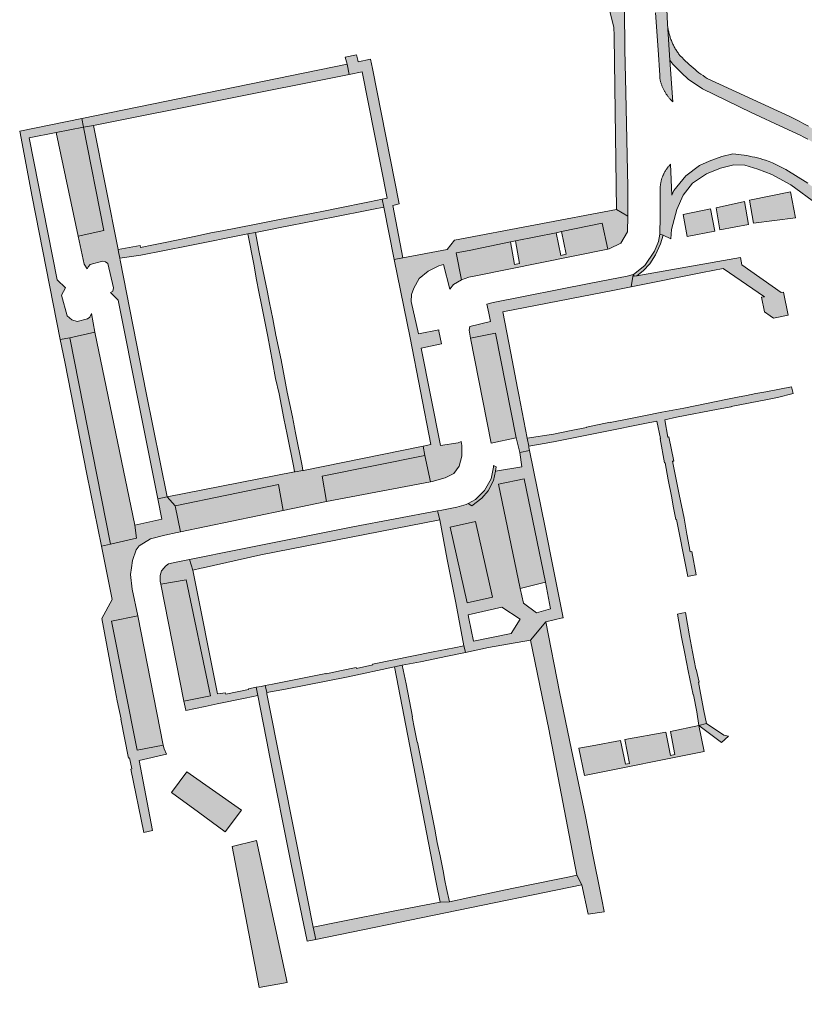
# Model space of a CAD drawing. Extents: x 97094 to 109644, y 463509 to 471969.
# Tile 300 of 362: x 103930 to 104076, y 469919 to 470102. Entities that reach past the tile are written whole.
import ezdxf

# ---------------------------------------------------------------- set-up
doc = ezdxf.new("R2010")
doc.units = 0
doc.layers.add('109 Onkruidbestrijding elementen', color=6, linetype='Continuous', lineweight=20, true_color=0xff00ff)

msp = doc.modelspace()

# ---------------------------------------------------------------- hatches: boundary and pattern name
at = {"layer": '109 Onkruidbestrijding elementen', "true_color": 0xff00ff}
for points in [[(104039.84, 470103.5), (104040.69, 470100.38), (104040.71, 470098.78), (104040.78, 470093.9), (104041.14, 470066.5), (104043.25, 470065.31), (104043.27, 470066.85), (104043.24, 470070.7), (104042.86, 470088.22), (104042.73, 470096.23), (104042.61, 470103.7), (104042.45, 470106.37), (104042.15, 470108.59), (104041.59, 470111.62), (104040.28, 470111.34), (104038.62, 470120.17), (104035.46, 470134.73), (104037.16, 470135.16), (104036.6, 470137.69), (104036.23, 470138.98), (104035.03, 470140.07), (104033.71, 470140.55), (104032.47, 470140.76), (104032.87, 470139.77), (104033.48, 470136.73), (104033.85, 470134.85), (104035.7, 470125.55), (104036.28, 470122.61), (104037.88, 470114.63), (104037.99, 470114.05), (104038.62, 470110.65), (104039.03, 470108.47), (104039.51, 470105.91), (104039.84, 470103.5)], [(104051.6, 470086.54), (104051.05, 470094.22), (104050.62, 470100.98), (104050.48, 470103.66), (104050.01, 470105.75), (104049.4, 470108.74), (104049, 470110.75), (104048.85, 470111.59), (104048.67, 470112.66), (104047.91, 470117.05), (104047.44, 470119.36), (104044.3, 470135.51), (104044.9, 470140.26), (104043.15, 470140.26), (104042.69, 470137.55), (104042.54, 470135.86), (104042.58, 470135.09), (104042.74, 470134.02), (104043, 470132.93), (104046.22, 470116.85), (104047.2, 470111.87), (104047.92, 470107.48), (104048.26, 470104.03), (104048.39, 470103.01), (104048.86, 470096.15), (104049.19, 470091.45), (104049.23, 470090.76), (104049.26, 470090.63), (104049.28, 470090.5), (104049.32, 470090.37), (104049.35, 470090.24), (104049.39, 470090.11), (104049.42, 470089.98), (104049.46, 470089.86), (104049.51, 470089.73), (104049.55, 470089.61), (104049.6, 470089.48), (104049.65, 470089.36), (104049.7, 470089.24), (104049.75, 470089.11), (104049.81, 470088.99), (104049.86, 470088.87), (104049.92, 470088.75), (104049.98, 470088.64), (104050.05, 470088.52), (104050.11, 470088.4), (104050.18, 470088.29), (104050.25, 470088.17), (104050.32, 470088.06), (104050.39, 470087.95), (104050.47, 470087.84), (104050.54, 470087.73), (104050.62, 470087.63), (104050.7, 470087.52), (104050.78, 470087.41), (104050.87, 470087.31), (104050.95, 470087.21), (104051.04, 470087.11), (104051.13, 470087.01), (104051.22, 470086.91), (104051.31, 470086.82), (104051.41, 470086.72), (104051.5, 470086.63), (104051.6, 470086.54)], [(104103.03, 470050.72), (104102.7, 470051.64), (104102.36, 470052.54), (104102, 470053.44), (104101.62, 470054.34), (104101.23, 470055.23), (104100.83, 470056.11), (104100.41, 470056.98), (104099.97, 470057.85), (104099.53, 470058.71), (104099.06, 470059.56), (104098.59, 470060.41), (104098.09, 470061.24), (104097.59, 470062.07), (104097.07, 470062.89), (104096.54, 470063.7), (104095.99, 470064.5), (104095.43, 470065.3), (104094.86, 470066.08), (104094.27, 470066.85), (104093.67, 470067.62), (104093.06, 470068.37), (104092.44, 470069.11), (104091.8, 470069.84), (104091.15, 470070.56), (104090.49, 470071.28), (104089.82, 470071.97), (104089.14, 470072.66), (104088.44, 470073.34), (104087.73, 470074), (104087.02, 470074.66), (104086.29, 470075.3), (104085.55, 470075.92), (104084.8, 470076.54), (104084.04, 470077.14), (104083.27, 470077.73), (104082.49, 470078.31), (104081.7, 470078.88), (104080.9, 470079.43), (104080.09, 470079.96), (104079.28, 470080.49), (104078.45, 470081), (104077.62, 470081.49), (104076.78, 470081.98), (104075.93, 470082.44), (104075.07, 470082.9), (104074.2, 470083.34), (104073.33, 470083.76), (104058, 470090.84), (104057.61, 470091.1), (104057.22, 470091.37), (104056.84, 470091.64), (104056.46, 470091.92), (104056.09, 470092.21), (104055.73, 470092.5), (104055.37, 470092.8), (104055.01, 470093.11), (104054.66, 470093.43), (104054.32, 470093.74), (104053.98, 470094.07), (104053.65, 470094.4), (104053.32, 470094.74), (104053, 470095.08), (104052.69, 470095.43), (104052.58, 470095.58), (104052.47, 470095.74), (104052.37, 470095.89), (104052.27, 470096.05), (104052.17, 470096.21), (104052.07, 470096.37), (104051.98, 470096.54), (104051.89, 470096.7), (104051.8, 470096.87), (104051.72, 470097.03), (104051.64, 470097.2), (104051.56, 470097.37), (104051.48, 470097.54), (104051.41, 470097.72), (104051.34, 470097.89), (104051.27, 470098.06), (104051.21, 470098.24), (104051.14, 470098.42), (104051.09, 470098.6), (104051.03, 470098.78), (104050.98, 470098.96), (104050.93, 470099.14), (104050.89, 470099.32), (104050.84, 470099.5), (104050.8, 470099.68), (104050.77, 470099.87), (104050.73, 470100.05), (104050.7, 470100.24), (104050.68, 470100.42), (104050.65, 470100.61), (104050.63, 470100.8), (104050.62, 470100.98), (104051.05, 470094.22), (104051.63, 470093.48), (104053.2, 470091.87), (104054.43, 470090.7), (104057.11, 470088.93), (104066.18, 470084.56), (104072.31, 470081.7), (104075.23, 470080.31), (104075.96, 470079.93), (104076.67, 470079.55), (104077.38, 470079.15), (104078.09, 470078.73), (104078.78, 470078.31), (104079.47, 470077.87), (104080.14, 470077.42), (104080.81, 470076.95), (104081.48, 470076.48), (104082.13, 470075.99), (104082.77, 470075.49), (104083.41, 470074.98), (104087.96, 470071.03), (104088.4, 470070.6), (104088.84, 470070.16), (104089.27, 470069.72), (104089.69, 470069.27), (104090.1, 470068.8), (104090.51, 470068.34), (104090.9, 470067.86), (104091.28, 470067.38), (104094.36, 470063.34), (104095.51, 470061.67), (104096.53, 470059.98), (104098.4, 470056.43), (104098.67, 470055.95), (104098.92, 470055.47), (104099.16, 470054.98), (104099.4, 470054.49), (104099.62, 470053.99), (104099.84, 470053.49), (104100.04, 470052.99), (104100.24, 470052.48), (104100.43, 470051.97), (104100.6, 470051.45), (104100.77, 470050.93), (104101.88, 470047.07), (104105, 470033.85), (104107.01, 470034.36), (104106.75, 470035.43), (104106.56, 470036.21), (104106.56, 470036.23), (104103.03, 470050.72)], [(103995.85, 470092.69), (103995.51, 470094.42), (103993.18, 470093.91), (103993.11, 470094.26), (103992.91, 470095.24), (103990.81, 470094.82), (103991.14, 470093.49), (103991.54, 470091.61), (103993.92, 470092.09), (103998.58, 470068.6), (103997.65, 470068.42), (103997.93, 470066.98), (103997.94, 470066.94), (103999.9, 470057.26), (104001.5, 470057.54), (103999.61, 470067.28), (104000.82, 470067.56), (103995.85, 470092.69)], [(103941.9, 470083.44), (103942.21, 470081.82), (103944.03, 470082.14), (103991.54, 470091.61), (103991.14, 470093.49), (103941.9, 470083.44)], [(103942.21, 470081.82), (103941.9, 470083.44), (103930.36, 470081.08), (103932.65, 470068.85), (103937.9, 470042.36), (103939.65, 470042.71), (103944.3, 470043.72), (103943.68, 470047.24), (103943.36, 470046.54), (103942.95, 470046.22), (103941, 470045.74), (103940.01, 470046.02), (103939.15, 470046.78), (103938.14, 470050.64), (103938.86, 470052), (103937.33, 470053.49), (103932.09, 470079.8), (103937.15, 470080.81), (103942.21, 470081.82)], [(103941.24, 470061.6), (103946, 470062.61), (103942.21, 470081.82), (103937.15, 470080.81), (103941.24, 470061.6)], [(103944.03, 470082.14), (103942.21, 470081.82), (103946, 470062.61), (103941.24, 470061.6), (103942.35, 470056.38), (103942.86, 470055.51), (103943.15, 470055.93), (103943.44, 470056.32), (103945.75, 470056.9), (103946.31, 470056.81), (103946.69, 470056.48), (103947.79, 470051.98), (103947.64, 470051.39), (103947.21, 470051.09), (103948.65, 470049.71), (103952.5, 470030.43), (103955.99, 470012.78), (103957.76, 470013.17), (103953.82, 470032.48), (103948.98, 470057.14), (103948.93, 470057.46), (103948.72, 470058.65), (103948.62, 470059.11), (103944.03, 470082.14)], [(104049.27, 470070.53), (104049.27, 470070.37), (104049.27, 470070.21), (104049.27, 470070.05), (104049.28, 470069.54), (104049.24, 470065.21), (104049.21, 470061.95), (104049.82, 470061.75), (104051.26, 470061.09), (104051.36, 470062.79), (104052.37, 470066.51), (104053.54, 470069.21), (104055.28, 470071.42), (104057.84, 470073.15), (104060.49, 470074.17), (104062.92, 470074.79), (104064.98, 470074.75), (104067.4, 470074.04), (104070, 470073.02), (104073.55, 470071.09), (104078.4, 470067.52), (104082.92, 470063.28), (104086.58, 470058.68), (104089.67, 470053.79), (104092.07, 470048.26), (104093.78, 470042.45), (104095.66, 470033.92), (104095.88, 470032.93), (104096.57, 470029.78), (104097.18, 470027.47), (104097.99, 470024.06), (104098.89, 470020.08), (104100.18, 470015.67), (104102.17, 470008.97), (104104.53, 470001.39), (104104.96, 470000), (104106.95, 469993.53), (104109.14, 469986.43), (104110.3, 469983.1), (104111.63, 469979.95), (104113.14, 469976.91), (104115.48, 469972.83), (104118.07, 469968.56), (104121.38, 469963.57), (104125.02, 469958.7), (104128.61, 469954.05), (104131.94, 469950.3), (104134.19, 469947.77), (104135.41, 469946.54), (104138.68, 469943.61), (104140.1, 469942.18), (104141.78, 469940.48), (104144.57, 469937.78), (104147.68, 469934.52), (104150.09, 469932.01), (104152.41, 469929.63), (104154.65, 469927.09), (104156.57, 469924.73), (104158.13, 469922.55), (104159.93, 469919.92), (104160.52, 469918.96), (104162.33, 469920.31), (104160.68, 469922.83), (104158.15, 469926.19), (104155.04, 469929.82), (104151.33, 469933.79), (104148.6, 469936.56), (104144.51, 469940.61), (104141.82, 469943.23), (104138.59, 469946.39), (104133.97, 469951.07), (104132.34, 469952.98), (104130.71, 469954.89), (104127.16, 469959.32), (104122.56, 469965.55), (104118.63, 469971.76), (104117.09, 469974.4), (104116.23, 469975.89), (104115.26, 469977.75), (104115.15, 469977.96), (104113.45, 469981.21), (104111.38, 469986.35), (104108.81, 469994.57), (104107.09, 470000), (104106.42, 470002.1), (104106.14, 470002.98), (104106.06, 470003.24), (104105.3, 470005.71), (104103.4, 470011.89), (104101.26, 470019.03), (104099.71, 470025.16), (104098.44, 470030.73), (104097.2, 470036.69), (104096.23, 470041.07), (104095.18, 470045.32), (104094.04, 470049.03), (104092.22, 470053.41), (104090.21, 470057.05), (104087.69, 470060.78), (104084.68, 470064.39), (104080.53, 470068.47), (104076.66, 470071.41), (104072.57, 470073.96), (104071.97, 470074.28), (104071.35, 470074.58), (104070.73, 470074.88), (104070.1, 470075.16), (104069.47, 470075.43), (104068.83, 470075.68), (104068.34, 470075.83), (104067.85, 470075.97), (104067.35, 470076.1), (104066.85, 470076.22), (104066.35, 470076.33), (104065.84, 470076.44), (104065.33, 470076.53), (104064.83, 470076.62), (104064.32, 470076.69), (104063.81, 470076.76), (104063.3, 470076.82), (104062.78, 470076.87), (104060.69, 470076.38), (104058.37, 470075.51), (104056.57, 470074.68), (104054.03, 470072.79), (104051.82, 470070.02), (104051.4, 470069.18), (104051.21, 470074.93), (104051.13, 470074.85), (104051.06, 470074.77), (104050.98, 470074.69), (104050.91, 470074.61), (104050.84, 470074.53), (104050.76, 470074.44), (104050.7, 470074.36), (104050.63, 470074.27), (104050.56, 470074.19), (104050.5, 470074.1), (104050.43, 470074.01), (104050.37, 470073.92), (104050.31, 470073.83), (104050.25, 470073.73), (104050.19, 470073.64), (104050.14, 470073.55), (104050.08, 470073.45), (104050.03, 470073.36), (104049.98, 470073.26), (104049.93, 470073.16), (104049.88, 470073.06), (104049.84, 470072.96), (104049.79, 470072.86), (104049.75, 470072.76), (104049.71, 470072.66), (104049.67, 470072.56), (104049.63, 470072.46), (104049.6, 470072.35), (104049.57, 470072.25), (104049.53, 470072.14), (104049.5, 470072.04), (104049.47, 470071.93), (104049.45, 470071.83), (104049.42, 470071.72), (104049.4, 470071.61), (104049.38, 470071.51), (104049.36, 470071.4), (104049.34, 470071.29), (104049.33, 470071.18), (104049.31, 470071.07), (104049.3, 470070.96), (104049.29, 470070.85), (104049.28, 470070.75), (104049.27, 470070.64), (104049.27, 470070.53)], [(104074.4, 470064.97), (104073.46, 470069.83), (104065.87, 470068.26), (104066.56, 470063.97), (104074.4, 470064.97)], [(103952.83, 470058.03), (103961.64, 470059.78), (103972.73, 470061.98), (103974.11, 470062.25), (103977.52, 470062.92), (103978.43, 470063.1), (103985.38, 470064.48), (103994.18, 470066.2), (103996.05, 470066.56), (103997.94, 470066.94), (103997.93, 470066.98), (103997.65, 470068.42), (103995.27, 470067.96), (103989.15, 470066.71), (103987.08, 470066.28), (103984.54, 470065.76), (103978.57, 470064.66), (103976.43, 470064.23), (103973.96, 470063.73), (103967.94, 470062.59), (103965.82, 470062.16), (103963.35, 470061.66), (103957.38, 470060.38), (103955.21, 470059.95), (103952.78, 470059.47), (103952.78, 470059.49), (103952.71, 470059.84), (103948.62, 470059.11), (103948.72, 470058.65), (103948.93, 470057.46), (103952.83, 470058.03)], [(104065.63, 470063.75), (104064.89, 470067.98), (104059.64, 470066.83), (104060.35, 470062.73), (104065.63, 470063.75)], [(104008.16, 470044.19), (104004.42, 470043.43), (104003.03, 470049.45), (104003.07, 470050.77), (104003.52, 470051.92), (104004.54, 470053.69), (104006.22, 470055.09), (104008.18, 470056.08), (104009.06, 470056.33), (104010.21, 470051.73), (104010.92, 470052.57), (104012.38, 470053.45), (104011.39, 470058.48), (104013.8, 470058.92), (104021.5, 470060.49), (104022.41, 470060.68), (104029.98, 470062.22), (104030.97, 470062.42), (104038.52, 470063.96), (104039.53, 470059.13), (104039.82, 470059.2), (104041.93, 470060.25), (104043.21, 470062.35), (104043.25, 470065.31), (104041.14, 470066.5), (104011.09, 470060.84), (104009.72, 470059.07), (104001.5, 470057.54), (103999.9, 470057.26), (104002.85, 470042.67), (104006.68, 470022.89), (104005.29, 470022.61), (104005.6, 470020.84), (104006.63, 470015.96), (104006.91, 470016.01), (104009.32, 470016.69), (104010.95, 470017.51), (104011.92, 470018.85), (104012.47, 470020.75), (104012.43, 470022.73), (104012.3, 470023.44), (104011.77, 470023.2), (104008.48, 470022.73), (104008.42, 470023), (104004.86, 470040.78), (104008.68, 470041.6), (104008.18, 470043.96), (104008.16, 470044.19)], [(104059.38, 470062.51), (104058.58, 470066.67), (104053.52, 470065.59), (104054.29, 470061.51), (104059.38, 470062.51)], [(104012.38, 470053.45), (104013.76, 470053.94), (104014.74, 470054.17), (104039.53, 470059.13), (104038.52, 470063.96), (104030.97, 470062.42), (104031.84, 470058.21), (104030.82, 470058.01), (104029.98, 470062.22), (104022.41, 470060.68), (104023.13, 470056.5), (104022.2, 470056.31), (104021.5, 470060.49), (104013.8, 470058.92), (104011.39, 470058.48), (104012.38, 470053.45)], [(103973.85, 470056.38), (103974.31, 470053.49), (103974.77, 470051.21), (103975.24, 470048.84), (103976.41, 470042.92), (103976.83, 470040.61), (103977.27, 470038.24), (103977.82, 470035.15), (103978.51, 470032.31), (103978.95, 470030.04), (103979.41, 470027.7), (103980.02, 470024.74), (103980.02, 470024.73), (103981.26, 470018.64), (103981.4, 470017.79), (103981.49, 470017.8), (103982.9, 470018.07), (103982.77, 470018.95), (103981.57, 470025.04), (103980.99, 470028.01), (103980.5, 470030.34), (103980.02, 470032.63), (103978.89, 470038.6), (103978.4, 470040.93), (103977.92, 470043.2), (103977.34, 470046.22), (103976.76, 470049.21), (103976.29, 470051.51), (103975.81, 470053.85), (103974.77, 470058.91), (103974.11, 470062.25), (103972.73, 470061.98), (103973.84, 470056.39), (103973.85, 470056.38)], [(104044.27, 470054.47), (104044.42, 470054.12), (104044.94, 470054.22), (104046.09, 470055.13), (104047.32, 470056.41), (104048.38, 470058.09), (104049.35, 470060.14), (104049.82, 470061.75), (104049.21, 470061.95), (104048.94, 470060.59), (104048.24, 470058.78), (104046.44, 470056.14), (104044.28, 470054.47), (104044.27, 470054.47)], [(104072.18, 470051.19), (104071.72, 470051.1), (104064.4, 470056.27), (104064.16, 470057.64), (104044.94, 470054.22), (104044.42, 470054.12), (104044.27, 470054.47), (104043.88, 470052.15), (104057.15, 470054.82), (104060.95, 470055.58), (104068.61, 470050.33), (104068.1, 470050.22), (104068.62, 470047.53), (104069.67, 470046.8), (104070.33, 470046.34), (104073.02, 470046.9), (104072.18, 470051.19)], [(104023, 470032.14), (104022.76, 470033.38), (104021.51, 470039.85), (104020.07, 470047.5), (104040.78, 470051.52), (104043.88, 470052.15), (104044.27, 470054.47), (104043.15, 470054.14), (104036.37, 470052.82), (104018.24, 470049.24), (104017.09, 470048.92), (104017.43, 470047.26), (104017.79, 470045.7), (104013.92, 470044.79), (104013.83, 470044.12), (104014.08, 470042.61), (104018.7, 470043.54), (104022.55, 470024.11), (104023.2, 470021.38), (104025.01, 470021.77), (104024.9, 470022.33), (104024.85, 470022.58), (104024.55, 470024.04), (104023, 470032.13), (104023, 470032.14)], [(103939.65, 470042.71), (103947.21, 470004.39), (103952.02, 470005.52), (103951.74, 470007.94), (103944.3, 470043.72), (103939.65, 470042.71)], [(104014.08, 470042.61), (104017.9, 470023.14), (104022.55, 470024.11), (104018.7, 470043.54), (104014.08, 470042.61)], [(103945.53, 470004.04), (103947.21, 470004.39), (103939.65, 470042.71), (103937.9, 470042.36), (103938.71, 470038.27), (103942.84, 470017.41), (103945.53, 470004.04)], [(104061.76, 470031.32), (104053.64, 470029.64), (104049.57, 470028.88), (104049.57, 470028.9), (104046.22, 470028.23), (104046.22, 470028.21), (104043.45, 470027.65), (104040, 470026.96), (104039.99, 470027.01), (104035.6, 470026.14), (104035.61, 470026.08), (104032.74, 470025.5), (104029.47, 470024.84), (104024.55, 470024.04), (104024.85, 470022.58), (104028.1, 470023.12), (104029.74, 470023.44), (104036.58, 470024.8), (104039.03, 470025.29), (104046.43, 470026.78), (104046.43, 470026.79), (104048.63, 470027.21), (104049.33, 470023.98), (104049.29, 470023.97), (104050.09, 470019.51), (104050.17, 470019.52), (104050.76, 470016.33), (104051.34, 470013.28), (104051.76, 470011.14), (104052.2, 470008.94), (104052.27, 470008.96), (104052.89, 470005.87), (104053.52, 470002.71), (104054.38, 469998.4), (104055.23, 469998.58), (104055.96, 469998.72), (104055.11, 470003.02), (104054.86, 470002.97), (104054.24, 470006.27), (104053.69, 470009.21), (104052.8, 470013.6), (104052.19, 470016.7), (104051.57, 470019.78), (104051.71, 470019.81), (104051.78, 470019.83), (104050.9, 470024.31), (104050.77, 470024.28), (104050.71, 470024.27), (104050.14, 470027.48), (104052.31, 470027.95), (104052.31, 470027.94), (104060.06, 470029.45), (104062.43, 470029.91), (104062.42, 470029.93), (104069.18, 470031.26), (104071.02, 470031.62), (104073.94, 470032.34), (104073.65, 470033.61), (104068.88, 470032.69), (104067.04, 470032.34), (104065.32, 470032.01), (104063.6, 470031.67), (104061.76, 470031.32)], [(103987.32, 470012.29), (103986.49, 470017.03), (104005.6, 470020.84), (104005.29, 470022.61), (103983.03, 470018.09), (103982.9, 470018.07), (103981.49, 470017.8), (103981.4, 470017.79), (103957.76, 470013.17), (103959.25, 470011.53), (103978.4, 470015.47), (103979.27, 470010.62), (103987.32, 470012.29)], [(104005.6, 470020.84), (103986.49, 470017.03), (103987.32, 470012.29), (104006.63, 470015.96), (104005.6, 470020.84)], [(104018.7, 470017.92), (104018.7, 470017.94), (104018.81, 470018.72), (104018.8, 470018.73), (104018.35, 470018.98), (104018.35, 470018.68), (104017.91, 470016.55), (104016.67, 470014.34), (104014.95, 470012.7), (104013.59, 470011.92), (104014.29, 470011.51), (104016.14, 470012.93), (104017.3, 470014.31), (104018.32, 470016.18), (104018.7, 470017.92)], [(104023.25, 469996.19), (104027.99, 469997.33), (104024.02, 470016.53), (104019.24, 470015.54), (104023.25, 469996.19)], [(103959.25, 470011.53), (103960.18, 470006.69), (103979.27, 470010.62), (103978.4, 470015.47), (103959.25, 470011.53)], [(103956.98, 469967.06), (103952.17, 469966.17), (103947.38, 469990.07), (103952.32, 469991.08), (103951.26, 469996.02), (103950.92, 469998.73), (103951.11, 470000), (103951.32, 470001.34), (103952.01, 470003.33), (103952.55, 470004.06), (103954.67, 470005.37), (103957.3, 470006.07), (103959.59, 470006.57), (103960.18, 470006.69), (103959.25, 470011.53), (103957.76, 470013.17), (103955.99, 470012.78), (103956.73, 470009.01), (103951.74, 470007.94), (103952.02, 470005.52), (103947.21, 470004.39), (103945.53, 470004.04), (103946.35, 470000), (103947.53, 469994.11), (103945.61, 469990.6), (103948.06, 469977.3), (103948.48, 469975.28), (103949.2, 469971.9), (103949.11, 469971.88), (103950.58, 469964.69), (103950.76, 469964.73), (103951.18, 469962.65), (103951, 469962.61), (103953.4, 469950.86), (103955.03, 469951.22), (103952.54, 469964.22), (103957.62, 469965.41), (103957.16, 469966.41), (103956.98, 469967.06)], [(104008.36, 470008.93), (104007.93, 470010.57), (103992.23, 470007.59), (103971.12, 470003.42), (103961.86, 470001.57), (103962.52, 469999.57), (103964.04, 469999.91), (103964.43, 470000), (103975.1, 470002.39), (104008.36, 470008.93)], [(104013.41, 469993.49), (104018.11, 469994.54), (104014.95, 470008.61), (104010.26, 470007.56), (104013.41, 469993.49)], [(103974.24, 469977.82), (103972.82, 469977.56), (103972.83, 469977.55), (103972.86, 469977.39), (103970.73, 469976.96), (103968.61, 469976.53), (103968.56, 469976.78), (103967.07, 469976.61), (103962.52, 469999.57), (103961.86, 470001.57), (103959.69, 470001.14), (103958, 470000.73), (103957.41, 470000.33), (103957.15, 470000), (103956.7, 469999.44), (103956.41, 469998.57), (103956.45, 469997.53), (103956.59, 469996.94), (103961.29, 469997.79), (103965.76, 469976.24), (103960.86, 469975.26), (103961.19, 469973.57), (103961.2, 469973.51), (103964.77, 469974.25), (103967, 469974.72), (103972.24, 469975.8), (103974.55, 469976.28), (103974.24, 469977.82)], [(103960.86, 469975.26), (103965.76, 469976.24), (103961.29, 469997.79), (103956.59, 469996.94), (103960.86, 469975.26)], [(103952.32, 469991.08), (103947.38, 469990.07), (103952.17, 469966.17), (103956.98, 469967.06), (103952.32, 469991.08)], [(104052.49, 469991.41), (104053.21, 469987.14), (104053.81, 469984.12), (104054.45, 469980.88), (104055.41, 469976.43), (104055.42, 469976.43), (104056.05, 469973.24), (104056.43, 469970.74), (104057.84, 469971.09), (104057.39, 469973.43), (104056.77, 469976.71), (104056.38, 469978.78), (104056.48, 469978.8), (104055.93, 469981.18), (104055.89, 469981.17), (104055.27, 469984.42), (104054.7, 469987.4), (104053.98, 469991.72), (104053.26, 469991.57), (104052.49, 469991.41)], [(104032.8, 469966.2), (104030.55, 469976.95), (104028.03, 469989.95), (104025.18, 469986.56), (104028.59, 469970.05), (104033.79, 469942.91), (104034.74, 469941.16), (104035.89, 469935.7), (104038.86, 469936.16), (104038.85, 469936.21), (104038.41, 469938.42), (104036.56, 469947.64), (104036.24, 469949.35), (104035.32, 469954.11), (104033.85, 469961.2), (104032.8, 469966.2)], [(103999.97, 469981.64), (104001.36, 469981.91), (104004.76, 469982.52), (104009.76, 469983.62), (104013.1, 469984.29), (104012.88, 469985.32), (104012.84, 469985.51), (104011, 469985.15), (104007.13, 469984.39), (103995.87, 469982.12), (103995.9, 469981.97), (103992.87, 469981.31), (103992.83, 469981.52), (103990.12, 469980.93), (103987.23, 469980.3), (103987.21, 469980.39), (103979.43, 469978.83), (103977.28, 469978.4), (103975.95, 469978.14), (103976.21, 469976.82), (103979.71, 469977.46), (103991.36, 469979.77), (103999.97, 469981.64)], [(104008.4, 469937.91), (104008.47, 469937.93), (104010.14, 469937.99), (104009.61, 469940.47), (104009.31, 469941.92), (104008.95, 469943.72), (104008.39, 469946.5), (104007.89, 469949.01), (104007.47, 469951.13), (104007.51, 469951.14), (104006.33, 469957.04), (104006.3, 469957.03), (104005.8, 469959.55), (104005.36, 469961.77), (104004.21, 469967.62), (104004.16, 469967.61), (104003.66, 469970.13), (104003.22, 469972.35), (104003.27, 469972.36), (104002.09, 469978.46), (104001.36, 469981.91), (103999.97, 469981.64), (104007.65, 469941.59), (104008.4, 469937.91)], [(103975.16, 469977.99), (103974.24, 469977.82), (103974.55, 469976.28), (103976.61, 469965.85), (103976.63, 469965.77), (103980.78, 469944.98), (103983.75, 469930.68), (103985.32, 469931), (103984.83, 469933.26), (103981.65, 469949.57), (103976.26, 469976.6), (103976.21, 469976.82), (103975.95, 469978.14), (103975.16, 469977.99)], [(104034.17, 469966.49), (104035.2, 469961.47), (104057.42, 469965.87), (104056.43, 469970.74), (104051.21, 469969.63), (104051.96, 469965.34), (104051.2, 469965.17), (104050.32, 469969.46), (104042.68, 469968.14), (104043.55, 469963.66), (104042.83, 469963.52), (104041.88, 469967.96), (104036.61, 469966.93), (104034.17, 469966.49)], [(104056.43, 469970.74), (104060.64, 469967.59), (104061.93, 469968.75), (104061.08, 469968.93), (104057.84, 469971.09), (104056.43, 469970.74)], [(103961.41, 469962.1), (103958.52, 469958.28), (103963.53, 469954.64), (103968.53, 469950.99), (103971.56, 469955.02), (103961.41, 469962.1)], [(103980.03, 469923.01), (103974.34, 469949.4), (103969.82, 469948.26), (103974.82, 469922.08), (103980.03, 469923.01)], [(104013.53, 469938.75), (104010.14, 469937.99), (104008.47, 469937.93), (104008.4, 469937.91), (103999.98, 469936.32), (103990.01, 469934.32), (103984.83, 469933.26), (103985.32, 469931), (104009.43, 469935.96), (104034.74, 469941.16), (104033.79, 469942.91), (104032.43, 469942.6), (104030.58, 469942.23), (104021.75, 469940.47), (104013.53, 469938.75)]]:
    msp.add_hatch(color=6, dxfattribs=at).paths.add_polyline_path(points)
h = msp.add_hatch(color=6, dxfattribs=at)
h.paths.add_polyline_path([(104011.32, 469993.49), (104012.84, 469985.51), (104012.88, 469985.32), (104013.1, 469984.29), (104017.42, 469985.21), (104025.18, 469986.56), (104028.03, 469989.95), (104031.12, 469990.71), (104031.12, 469990.71), (104031.22, 469990.73), (104031.23, 469990.73), (104029.4, 470000), (104027.91, 470007.49), (104025.01, 470021.77), (104023.2, 470021.38), (104023.6, 470018.75), (104018.7, 470017.92), (104018.32, 470016.18), (104017.3, 470014.31), (104016.14, 470012.93), (104014.29, 470011.51), (104013.59, 470011.92), (104013.27, 470011.74), (104011.49, 470011.28), (104008.74, 470010.72), (104007.93, 470010.57), (104008.36, 470008.93), (104009.73, 470001.52), (104010.03, 470000), (104010.72, 469996.57), (104011.32, 469993.49)])
h.paths.add_polyline_path([(104023.25, 469996.19), (104019.24, 470015.54), (104024.02, 470016.53), (104027.99, 469997.33), (104028.93, 469992.37), (104026.29, 469991.67), (104023.87, 469993.45), (104023.25, 469996.19)])
h.paths.add_polyline_path([(104013.41, 469993.49), (104010.26, 470007.56), (104014.95, 470008.61), (104018.11, 469994.54), (104013.41, 469993.49)])
h.paths.add_polyline_path([(104013.77, 469990.59), (104013.63, 469991.26), (104019.84, 469992.67), (104023.26, 469990.45), (104021.62, 469987.78), (104014.63, 469986.4), (104013.77, 469990.59)])

# ---------------------------------------------------------------- linework, layer by layer
at = {"layer": '109 Onkruidbestrijding elementen', "color": 3, "true_color": 0x00ff00}
for points in [[(104039.84, 470103.5), (104040.69, 470100.38), (104040.71, 470098.78), (104040.78, 470093.9), (104041.14, 470066.5), (104043.25, 470065.31), (104043.27, 470066.85), (104043.24, 470070.7), (104042.86, 470088.22), (104042.73, 470096.23), (104042.61, 470103.7)], [(104048.39, 470103.01), (104048.86, 470096.15), (104049.19, 470091.45), (104049.23, 470090.76), (104049.26, 470090.63), (104049.28, 470090.5), (104049.32, 470090.37), (104049.35, 470090.24), (104049.39, 470090.11), (104049.42, 470089.98), (104049.46, 470089.86), (104049.51, 470089.73), (104049.55, 470089.61), (104049.6, 470089.48), (104049.65, 470089.36), (104049.7, 470089.24), (104049.75, 470089.11), (104049.81, 470088.99), (104049.86, 470088.87), (104049.92, 470088.75), (104049.98, 470088.64), (104050.05, 470088.52), (104050.11, 470088.4), (104050.18, 470088.29), (104050.25, 470088.17), (104050.32, 470088.06), (104050.39, 470087.95), (104050.47, 470087.84), (104050.54, 470087.73), (104050.62, 470087.63), (104050.7, 470087.52), (104050.78, 470087.41), (104050.87, 470087.31), (104050.95, 470087.21), (104051.04, 470087.11), (104051.13, 470087.01), (104051.22, 470086.91), (104051.31, 470086.82), (104051.41, 470086.72), (104051.5, 470086.63), (104051.6, 470086.54), (104051.6, 470086.54), (104051.05, 470094.22), (104050.62, 470100.98), (104050.48, 470103.66)], [(104076.78, 470081.98), (104075.93, 470082.44), (104075.07, 470082.9), (104074.2, 470083.34), (104073.33, 470083.76), (104058, 470090.84), (104057.61, 470091.1), (104057.22, 470091.37), (104056.84, 470091.64), (104056.46, 470091.92), (104056.09, 470092.21), (104055.73, 470092.5), (104055.37, 470092.8), (104055.01, 470093.11), (104054.66, 470093.43), (104054.32, 470093.74), (104053.98, 470094.07), (104053.65, 470094.4), (104053.32, 470094.74), (104053, 470095.08), (104052.69, 470095.43), (104052.58, 470095.58), (104052.47, 470095.74), (104052.37, 470095.89), (104052.27, 470096.05), (104052.17, 470096.21), (104052.07, 470096.37), (104051.98, 470096.54), (104051.89, 470096.7), (104051.8, 470096.87), (104051.72, 470097.03), (104051.64, 470097.2), (104051.56, 470097.37), (104051.48, 470097.54), (104051.41, 470097.72), (104051.34, 470097.89), (104051.27, 470098.06), (104051.21, 470098.24), (104051.14, 470098.42), (104051.09, 470098.6), (104051.03, 470098.78), (104050.98, 470098.96), (104050.93, 470099.14), (104050.89, 470099.32), (104050.84, 470099.5), (104050.8, 470099.68), (104050.77, 470099.87), (104050.73, 470100.05), (104050.7, 470100.24), (104050.68, 470100.42), (104050.65, 470100.61), (104050.63, 470100.8), (104050.62, 470100.98), (104051.05, 470094.22), (104051.63, 470093.48), (104053.2, 470091.87), (104054.43, 470090.7), (104057.11, 470088.93), (104066.18, 470084.56), (104072.31, 470081.7), (104075.23, 470080.31), (104075.96, 470079.93), (104076.67, 470079.55)], [(104076.66, 470071.41), (104072.57, 470073.96), (104071.97, 470074.28), (104071.35, 470074.58), (104070.73, 470074.88), (104070.1, 470075.16), (104069.47, 470075.43), (104068.83, 470075.68), (104068.34, 470075.83), (104067.85, 470075.97), (104067.35, 470076.1), (104066.85, 470076.22), (104066.35, 470076.33), (104065.84, 470076.44), (104065.33, 470076.53), (104064.83, 470076.62), (104064.32, 470076.69), (104063.81, 470076.76), (104063.3, 470076.82), (104062.78, 470076.87), (104060.69, 470076.38), (104058.37, 470075.51), (104056.57, 470074.68), (104054.03, 470072.79), (104051.82, 470070.02), (104051.4, 470069.18), (104051.21, 470074.93), (104051.13, 470074.85), (104051.06, 470074.77), (104050.98, 470074.69), (104050.91, 470074.61), (104050.84, 470074.53), (104050.76, 470074.44), (104050.7, 470074.36), (104050.63, 470074.27), (104050.56, 470074.19), (104050.5, 470074.1), (104050.43, 470074.01), (104050.37, 470073.92), (104050.31, 470073.83), (104050.25, 470073.73), (104050.19, 470073.64), (104050.14, 470073.55), (104050.08, 470073.45), (104050.03, 470073.36), (104049.98, 470073.26), (104049.93, 470073.16), (104049.88, 470073.06), (104049.84, 470072.96), (104049.79, 470072.86), (104049.75, 470072.76), (104049.71, 470072.66), (104049.67, 470072.56), (104049.63, 470072.46), (104049.6, 470072.35), (104049.57, 470072.25), (104049.53, 470072.14), (104049.5, 470072.04), (104049.47, 470071.93), (104049.45, 470071.83), (104049.42, 470071.72), (104049.4, 470071.61), (104049.38, 470071.51), (104049.36, 470071.4), (104049.34, 470071.29), (104049.33, 470071.18), (104049.31, 470071.07), (104049.3, 470070.96), (104049.29, 470070.85), (104049.28, 470070.75), (104049.27, 470070.64), (104049.27, 470070.53), (104049.27, 470070.53), (104049.27, 470070.37), (104049.27, 470070.21), (104049.27, 470070.05), (104049.28, 470069.54), (104049.24, 470065.21), (104049.21, 470061.95), (104049.82, 470061.75), (104051.26, 470061.09), (104051.36, 470062.79), (104052.37, 470066.51), (104053.54, 470069.21), (104055.28, 470071.42), (104057.84, 470073.15), (104060.49, 470074.17), (104062.92, 470074.79), (104064.98, 470074.75), (104067.4, 470074.04), (104070, 470073.02), (104073.55, 470071.09), (104078.4, 470067.52)]]:
    msp.add_lwpolyline(points, dxfattribs=at)
for points in [[(103995.85, 470092.69), (103995.51, 470094.42), (103993.18, 470093.91), (103993.11, 470094.26), (103992.91, 470095.24), (103990.81, 470094.82), (103991.14, 470093.49), (103991.54, 470091.61), (103993.92, 470092.09), (103998.58, 470068.6), (103997.65, 470068.42), (103997.93, 470066.98), (103997.94, 470066.94), (103999.9, 470057.26), (104001.5, 470057.54), (103999.61, 470067.28), (104000.82, 470067.56), (103995.85, 470092.69)], [(103941.9, 470083.44), (103942.21, 470081.82), (103944.03, 470082.14), (103991.54, 470091.61), (103991.14, 470093.49), (103941.9, 470083.44)], [(103942.21, 470081.82), (103941.9, 470083.44), (103930.36, 470081.08), (103932.65, 470068.85), (103937.9, 470042.36), (103939.65, 470042.71), (103944.3, 470043.72), (103943.68, 470047.24), (103943.36, 470046.54), (103942.95, 470046.22), (103941, 470045.74), (103940.01, 470046.02), (103939.15, 470046.78), (103938.14, 470050.64), (103938.86, 470052), (103937.33, 470053.49), (103932.09, 470079.8), (103937.15, 470080.81), (103942.21, 470081.82)], [(103941.24, 470061.6), (103946, 470062.61), (103942.21, 470081.82), (103937.15, 470080.81), (103941.24, 470061.6)], [(103944.03, 470082.14), (103942.21, 470081.82), (103946, 470062.61), (103941.24, 470061.6), (103942.35, 470056.38), (103942.86, 470055.51), (103943.15, 470055.93), (103943.44, 470056.32), (103945.75, 470056.9), (103946.31, 470056.81), (103946.69, 470056.48), (103947.79, 470051.98), (103947.64, 470051.39), (103947.21, 470051.09), (103948.65, 470049.71), (103952.5, 470030.43), (103955.99, 470012.78), (103957.76, 470013.17), (103953.82, 470032.48), (103948.98, 470057.14), (103948.93, 470057.46), (103948.72, 470058.65), (103948.62, 470059.11), (103944.03, 470082.14)], [(104074.4, 470064.97), (104073.46, 470069.83), (104065.87, 470068.26), (104066.56, 470063.97), (104074.4, 470064.97)], [(103952.83, 470058.03), (103961.64, 470059.78), (103972.73, 470061.98), (103974.11, 470062.25), (103977.52, 470062.92), (103978.43, 470063.1), (103985.38, 470064.48), (103994.18, 470066.2), (103996.05, 470066.56), (103997.94, 470066.94), (103997.93, 470066.98), (103997.65, 470068.42), (103995.27, 470067.96), (103989.15, 470066.71), (103987.08, 470066.28), (103984.54, 470065.76), (103978.57, 470064.66), (103976.43, 470064.23), (103973.96, 470063.73), (103967.94, 470062.59), (103965.82, 470062.16), (103963.35, 470061.66), (103957.38, 470060.38), (103955.21, 470059.95), (103952.78, 470059.47), (103952.78, 470059.49), (103952.71, 470059.84), (103948.62, 470059.11), (103948.72, 470058.65), (103948.93, 470057.46), (103952.83, 470058.03)], [(104065.63, 470063.75), (104064.89, 470067.98), (104059.64, 470066.83), (104060.35, 470062.73), (104065.63, 470063.75)], [(104008.16, 470044.19), (104004.42, 470043.43), (104003.03, 470049.45), (104003.07, 470050.77), (104003.52, 470051.92), (104004.54, 470053.69), (104006.22, 470055.09), (104008.18, 470056.08), (104009.06, 470056.33), (104010.21, 470051.73), (104010.92, 470052.57), (104012.38, 470053.45), (104011.39, 470058.48), (104013.8, 470058.92), (104021.5, 470060.49), (104022.41, 470060.68), (104029.98, 470062.22), (104030.97, 470062.42), (104038.52, 470063.96), (104039.53, 470059.13), (104039.82, 470059.2), (104041.93, 470060.25), (104043.21, 470062.35), (104043.25, 470065.31), (104041.14, 470066.5), (104011.09, 470060.84), (104009.72, 470059.07), (104001.5, 470057.54), (103999.9, 470057.26), (104002.85, 470042.67), (104006.68, 470022.89), (104005.29, 470022.61), (104005.6, 470020.84), (104006.63, 470015.96), (104006.91, 470016.01), (104009.32, 470016.69), (104010.95, 470017.51), (104011.92, 470018.85), (104012.47, 470020.75), (104012.43, 470022.73), (104012.3, 470023.44), (104011.77, 470023.2), (104008.48, 470022.73), (104008.42, 470023), (104004.86, 470040.78), (104008.68, 470041.6), (104008.18, 470043.96), (104008.16, 470044.19)], [(104059.38, 470062.51), (104058.58, 470066.67), (104053.52, 470065.59), (104054.29, 470061.51), (104059.38, 470062.51)], [(104012.38, 470053.45), (104013.76, 470053.94), (104014.74, 470054.17), (104039.53, 470059.13), (104038.52, 470063.96), (104030.97, 470062.42), (104031.84, 470058.21), (104030.82, 470058.01), (104029.98, 470062.22), (104022.41, 470060.68), (104023.13, 470056.5), (104022.2, 470056.31), (104021.5, 470060.49), (104013.8, 470058.92), (104011.39, 470058.48), (104012.38, 470053.45)], [(103973.85, 470056.38), (103974.31, 470053.49), (103974.77, 470051.21), (103975.24, 470048.84), (103976.41, 470042.92), (103976.83, 470040.61), (103977.27, 470038.24), (103977.82, 470035.15), (103978.51, 470032.31), (103978.95, 470030.04), (103979.41, 470027.7), (103980.02, 470024.74), (103980.02, 470024.73), (103981.26, 470018.64), (103981.4, 470017.79), (103981.49, 470017.8), (103982.9, 470018.07), (103982.77, 470018.95), (103981.57, 470025.04), (103980.99, 470028.01), (103980.5, 470030.34), (103980.02, 470032.63), (103978.89, 470038.6), (103978.4, 470040.93), (103977.92, 470043.2), (103977.34, 470046.22), (103976.76, 470049.21), (103976.29, 470051.51), (103975.81, 470053.85), (103974.77, 470058.91), (103974.11, 470062.25), (103972.73, 470061.98), (103973.84, 470056.39), (103973.85, 470056.38)], [(104044.27, 470054.47), (104044.42, 470054.12), (104044.94, 470054.22), (104046.09, 470055.13), (104047.32, 470056.41), (104048.38, 470058.09), (104049.35, 470060.14), (104049.82, 470061.75), (104049.21, 470061.95), (104048.94, 470060.59), (104048.24, 470058.78), (104046.44, 470056.14), (104044.28, 470054.47), (104044.27, 470054.47)], [(104072.18, 470051.19), (104071.72, 470051.1), (104064.4, 470056.27), (104064.16, 470057.64), (104044.94, 470054.22), (104044.42, 470054.12), (104044.27, 470054.47), (104043.88, 470052.15), (104057.15, 470054.82), (104060.95, 470055.58), (104068.61, 470050.33), (104068.1, 470050.22), (104068.62, 470047.53), (104069.67, 470046.8), (104070.33, 470046.34), (104073.02, 470046.9), (104072.18, 470051.19)], [(104023, 470032.14), (104022.76, 470033.38), (104021.51, 470039.85), (104020.07, 470047.5), (104040.78, 470051.52), (104043.88, 470052.15), (104044.27, 470054.47), (104043.15, 470054.14), (104036.37, 470052.82), (104018.24, 470049.24), (104017.09, 470048.92), (104017.43, 470047.26), (104017.79, 470045.7), (104013.92, 470044.79), (104013.83, 470044.12), (104014.08, 470042.61), (104018.7, 470043.54), (104022.55, 470024.11), (104023.2, 470021.38), (104025.01, 470021.77), (104024.9, 470022.33), (104024.85, 470022.58), (104024.55, 470024.04), (104023, 470032.13), (104023, 470032.14)], [(103939.65, 470042.71), (103947.21, 470004.39), (103952.02, 470005.52), (103951.74, 470007.94), (103944.3, 470043.72), (103939.65, 470042.71)], [(104014.08, 470042.61), (104017.9, 470023.14), (104022.55, 470024.11), (104018.7, 470043.54), (104014.08, 470042.61)], [(103945.53, 470004.04), (103947.21, 470004.39), (103939.65, 470042.71), (103937.9, 470042.36), (103938.71, 470038.27), (103942.84, 470017.41), (103945.53, 470004.04)], [(104061.76, 470031.32), (104053.64, 470029.64), (104049.57, 470028.88), (104049.57, 470028.9), (104046.22, 470028.23), (104046.22, 470028.21), (104043.45, 470027.65), (104040, 470026.96), (104039.99, 470027.01), (104035.6, 470026.14), (104035.61, 470026.08), (104032.74, 470025.5), (104029.47, 470024.84), (104024.55, 470024.04), (104024.85, 470022.58), (104028.1, 470023.12), (104029.74, 470023.44), (104036.58, 470024.8), (104039.03, 470025.29), (104046.43, 470026.78), (104046.43, 470026.79), (104048.63, 470027.21), (104049.33, 470023.98), (104049.29, 470023.97), (104050.09, 470019.51), (104050.17, 470019.52), (104050.76, 470016.33), (104051.34, 470013.28), (104051.76, 470011.14), (104052.2, 470008.94), (104052.27, 470008.96), (104052.89, 470005.87), (104053.52, 470002.71), (104054.38, 469998.4), (104055.23, 469998.58), (104055.96, 469998.72), (104055.11, 470003.02), (104054.86, 470002.97), (104054.24, 470006.27), (104053.69, 470009.21), (104052.8, 470013.6), (104052.19, 470016.7), (104051.57, 470019.78), (104051.71, 470019.81), (104051.78, 470019.83), (104050.9, 470024.31), (104050.77, 470024.28), (104050.71, 470024.27), (104050.14, 470027.48), (104052.31, 470027.95), (104052.31, 470027.94), (104060.06, 470029.45), (104062.43, 470029.91), (104062.42, 470029.93), (104069.18, 470031.26), (104071.02, 470031.62), (104073.94, 470032.34), (104073.65, 470033.61), (104068.88, 470032.69), (104067.04, 470032.34), (104065.32, 470032.01), (104063.6, 470031.67), (104061.76, 470031.32)], [(103987.32, 470012.29), (103986.49, 470017.03), (104005.6, 470020.84), (104005.29, 470022.61), (103983.03, 470018.09), (103982.9, 470018.07), (103981.49, 470017.8), (103981.4, 470017.79), (103957.76, 470013.17), (103959.25, 470011.53), (103978.4, 470015.47), (103979.27, 470010.62), (103987.32, 470012.29)], [(104011.32, 469993.49), (104012.84, 469985.51), (104012.88, 469985.32), (104013.1, 469984.29), (104017.42, 469985.21), (104025.18, 469986.56), (104028.03, 469989.95), (104031.12, 469990.71), (104031.12, 469990.71), (104031.22, 469990.73), (104031.23, 469990.73), (104029.4, 470000), (104027.91, 470007.49), (104025.01, 470021.77), (104023.2, 470021.38), (104023.6, 470018.75), (104018.7, 470017.92), (104018.32, 470016.18), (104017.3, 470014.31), (104016.14, 470012.93), (104014.29, 470011.51), (104013.59, 470011.92), (104013.27, 470011.74), (104011.49, 470011.28), (104008.74, 470010.72), (104007.93, 470010.57), (104008.36, 470008.93), (104009.73, 470001.52), (104010.03, 470000), (104010.72, 469996.57), (104011.32, 469993.49)], [(104005.6, 470020.84), (103986.49, 470017.03), (103987.32, 470012.29), (104006.63, 470015.96), (104005.6, 470020.84)], [(104018.7, 470017.92), (104018.7, 470017.94), (104018.81, 470018.72), (104018.8, 470018.73), (104018.35, 470018.98), (104018.35, 470018.68), (104017.91, 470016.55), (104016.67, 470014.34), (104014.95, 470012.7), (104013.59, 470011.92), (104014.29, 470011.51), (104016.14, 470012.93), (104017.3, 470014.31), (104018.32, 470016.18), (104018.7, 470017.92)], [(104023.25, 469996.19), (104019.24, 470015.54), (104024.02, 470016.53), (104027.99, 469997.33), (104028.93, 469992.37), (104026.29, 469991.67), (104023.87, 469993.45), (104023.25, 469996.19)], [(104023.25, 469996.19), (104027.99, 469997.33), (104024.02, 470016.53), (104019.24, 470015.54), (104023.25, 469996.19)], [(103959.25, 470011.53), (103960.18, 470006.69), (103979.27, 470010.62), (103978.4, 470015.47), (103959.25, 470011.53)], [(103956.98, 469967.06), (103952.17, 469966.17), (103947.38, 469990.07), (103952.32, 469991.08), (103951.26, 469996.02), (103950.92, 469998.73), (103951.11, 470000), (103951.32, 470001.34), (103952.01, 470003.33), (103952.55, 470004.06), (103954.67, 470005.37), (103957.3, 470006.07), (103959.59, 470006.57), (103960.18, 470006.69), (103959.25, 470011.53), (103957.76, 470013.17), (103955.99, 470012.78), (103956.73, 470009.01), (103951.74, 470007.94), (103952.02, 470005.52), (103947.21, 470004.39), (103945.53, 470004.04), (103946.35, 470000), (103947.53, 469994.11), (103945.61, 469990.6), (103948.06, 469977.3), (103948.48, 469975.28), (103949.2, 469971.9), (103949.11, 469971.88), (103950.58, 469964.69), (103950.76, 469964.73), (103951.18, 469962.65), (103951, 469962.61), (103953.4, 469950.86), (103955.03, 469951.22), (103952.54, 469964.22), (103957.62, 469965.41), (103957.16, 469966.41), (103956.98, 469967.06)], [(104008.36, 470008.93), (104007.93, 470010.57), (103992.23, 470007.59), (103971.12, 470003.42), (103961.86, 470001.57), (103962.52, 469999.57), (103964.04, 469999.91), (103964.43, 470000), (103975.1, 470002.39), (104008.36, 470008.93)], [(104013.41, 469993.49), (104010.26, 470007.56), (104014.95, 470008.61), (104018.11, 469994.54), (104013.41, 469993.49)], [(104013.41, 469993.49), (104018.11, 469994.54), (104014.95, 470008.61), (104010.26, 470007.56), (104013.41, 469993.49)], [(103974.24, 469977.82), (103972.82, 469977.56), (103972.83, 469977.55), (103972.86, 469977.39), (103970.73, 469976.96), (103968.61, 469976.53), (103968.56, 469976.78), (103967.07, 469976.61), (103962.52, 469999.57), (103961.86, 470001.57), (103959.69, 470001.14), (103958, 470000.73), (103957.41, 470000.33), (103957.15, 470000), (103956.7, 469999.44), (103956.41, 469998.57), (103956.45, 469997.53), (103956.59, 469996.94), (103961.29, 469997.79), (103965.76, 469976.24), (103960.86, 469975.26), (103961.19, 469973.57), (103961.2, 469973.51), (103964.77, 469974.25), (103967, 469974.72), (103972.24, 469975.8), (103974.55, 469976.28), (103974.24, 469977.82)], [(103960.86, 469975.26), (103965.76, 469976.24), (103961.29, 469997.79), (103956.59, 469996.94), (103960.86, 469975.26)], [(104013.77, 469990.59), (104013.63, 469991.26), (104019.84, 469992.67), (104023.26, 469990.45), (104021.62, 469987.78), (104014.63, 469986.4), (104013.77, 469990.59)], [(103952.32, 469991.08), (103947.38, 469990.07), (103952.17, 469966.17), (103956.98, 469967.06), (103952.32, 469991.08)], [(104052.49, 469991.41), (104053.21, 469987.14), (104053.81, 469984.12), (104054.45, 469980.88), (104055.41, 469976.43), (104055.42, 469976.43), (104056.05, 469973.24), (104056.43, 469970.74), (104057.84, 469971.09), (104057.39, 469973.43), (104056.77, 469976.71), (104056.38, 469978.78), (104056.48, 469978.8), (104055.93, 469981.18), (104055.89, 469981.17), (104055.27, 469984.42), (104054.7, 469987.4), (104053.98, 469991.72), (104053.26, 469991.57), (104052.49, 469991.41)], [(104032.8, 469966.2), (104030.55, 469976.95), (104028.03, 469989.95), (104025.18, 469986.56), (104028.59, 469970.05), (104033.79, 469942.91), (104034.74, 469941.16), (104035.89, 469935.7), (104038.86, 469936.16), (104038.85, 469936.21), (104038.41, 469938.42), (104036.56, 469947.64), (104036.24, 469949.35), (104035.32, 469954.11), (104033.85, 469961.2), (104032.8, 469966.2)], [(103999.97, 469981.64), (104001.36, 469981.91), (104004.76, 469982.52), (104009.76, 469983.62), (104013.1, 469984.29), (104012.88, 469985.32), (104012.84, 469985.51), (104011, 469985.15), (104007.13, 469984.39), (103995.87, 469982.12), (103995.9, 469981.97), (103992.87, 469981.31), (103992.83, 469981.52), (103990.12, 469980.93), (103987.23, 469980.3), (103987.21, 469980.39), (103979.43, 469978.83), (103977.28, 469978.4), (103975.95, 469978.14), (103976.21, 469976.82), (103979.71, 469977.46), (103991.36, 469979.77), (103999.97, 469981.64)], [(104008.4, 469937.91), (104008.47, 469937.93), (104010.14, 469937.99), (104009.61, 469940.47), (104009.31, 469941.92), (104008.95, 469943.72), (104008.39, 469946.5), (104007.89, 469949.01), (104007.47, 469951.13), (104007.51, 469951.14), (104006.33, 469957.04), (104006.3, 469957.03), (104005.8, 469959.55), (104005.36, 469961.77), (104004.21, 469967.62), (104004.16, 469967.61), (104003.66, 469970.13), (104003.22, 469972.35), (104003.27, 469972.36), (104002.09, 469978.46), (104001.36, 469981.91), (103999.97, 469981.64), (104007.65, 469941.59), (104008.4, 469937.91)], [(103975.16, 469977.99), (103974.24, 469977.82), (103974.55, 469976.28), (103976.61, 469965.85), (103976.63, 469965.77), (103980.78, 469944.98), (103983.75, 469930.68), (103985.32, 469931), (103984.83, 469933.26), (103981.65, 469949.57), (103976.26, 469976.6), (103976.21, 469976.82), (103975.95, 469978.14), (103975.16, 469977.99)], [(104034.17, 469966.49), (104035.2, 469961.47), (104057.42, 469965.87), (104056.43, 469970.74), (104051.21, 469969.63), (104051.96, 469965.34), (104051.2, 469965.17), (104050.32, 469969.46), (104042.68, 469968.14), (104043.55, 469963.66), (104042.83, 469963.52), (104041.88, 469967.96), (104036.61, 469966.93), (104034.17, 469966.49)], [(104056.43, 469970.74), (104060.64, 469967.59), (104061.93, 469968.75), (104061.08, 469968.93), (104057.84, 469971.09), (104056.43, 469970.74)], [(103961.41, 469962.1), (103958.52, 469958.28), (103963.53, 469954.64), (103968.53, 469950.99), (103971.56, 469955.02), (103961.41, 469962.1)], [(103980.03, 469923.01), (103974.34, 469949.4), (103969.82, 469948.26), (103974.82, 469922.08), (103980.03, 469923.01)], [(104013.53, 469938.75), (104010.14, 469937.99), (104008.47, 469937.93), (104008.4, 469937.91), (103999.98, 469936.32), (103990.01, 469934.32), (103984.83, 469933.26), (103985.32, 469931), (104009.43, 469935.96), (104034.74, 469941.16), (104033.79, 469942.91), (104032.43, 469942.6), (104030.58, 469942.23), (104021.75, 469940.47), (104013.53, 469938.75)]]:
    msp.add_lwpolyline(points, close=True, dxfattribs=at)

doc.saveas('drawing.dxf')
